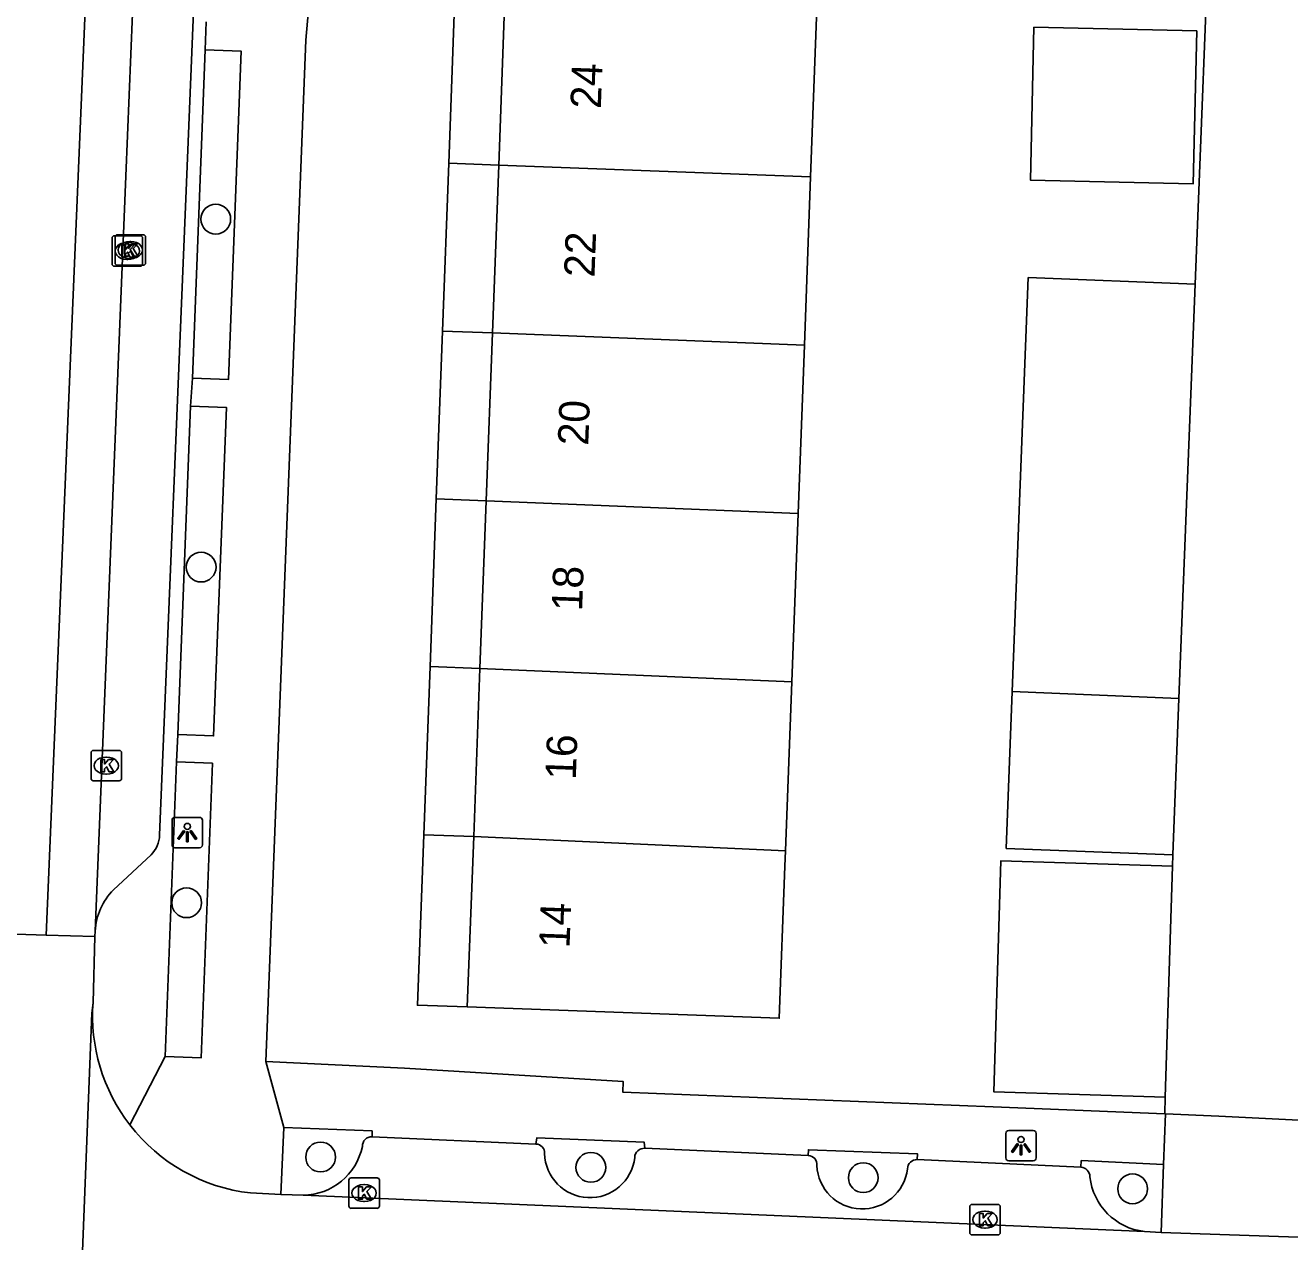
# Model space of a CAD drawing. Extents: x 160732 to 162105, y 387428 to 388479.
# Drawn here: x 161436.19 to 161477.7, y 387683.3 to 387723.23 of the extents above; entities that cross this region are included whole.
import ezdxf

# ---------------------------------------------------------------- set-up
doc = ezdxf.new("R2010")
doc.units = 0
for name, color, linetype in [('IMGEO_Boom', 7, 'Continuous'), ('IMGEO_Fietspad_gesloten', 7, 'Continuous'), ('IMGEO_Kolk', 7, 'Continuous'), ('IMGEO_Lichtpunt', 7, 'Continuous'), ('IMGEO_Muur', 7, 'Continuous'), ('IMGEO_Pand', 7, 'Continuous'), ('IMGEO_Pand_nummerreeks', 7, 'Continuous'), ('IMGEO_Pand_overbouw', 7, 'Continuous'), ('IMGEO_Parkeervlak_open', 7, 'Continuous'), ('IMGEO_Rijbaan_lokaal_gesloten', 7, 'Continuous'), ('IMGEO_Rijbaan_lokaal_open', 7, 'Continuous'), ('IMGEO_Voetpad_open', 7, 'Continuous')]:
    doc.layers.add(name, color=color, linetype=linetype)

msp = doc.modelspace()

# ---------------------------------------------------------------- linework, layer by layer
at = {"layer": 'IMGEO_Boom'}
for centre in [(161442.444, 387716.865), (161441.964, 387705.444), (161441.488, 387694.427), (161445.887, 387686.081), (161454.757, 387685.742), (161463.698, 387685.403), (161472.539, 387685.036)]:
    msp.add_circle(centre, 0.489, dxfattribs=at)
at = {"layer": 'IMGEO_Fietspad_gesloten'}
for points in [[(161440.365, 387739.641), (161439.498, 387718.272), (161438.484, 387693.498)], [(161438.479, 387693.319), (161438.484, 387693.498)]]:
    msp.add_lwpolyline(points, dxfattribs=at)
at = {"layer": 'IMGEO_Kolk'}
for p, q in [((161439.042, 387715.393), (161439.042, 387716.245)), ((161439.117, 387716.319), (161439.969, 387716.319)), ((161439.138, 387715.427), (161439.138, 387716.279)), ((161439.213, 387716.353), (161440.065, 387716.353)), ((161440.043, 387716.245), (161440.043, 387715.393)), ((161440.139, 387716.279), (161440.139, 387715.427)), ((161439.53, 387716.099), (161439.555, 387716.099)), ((161439.626, 387716.133), (161439.651, 387716.133)), ((161439.553, 387715.539), (161439.528, 387715.539)), ((161439.649, 387715.573), (161439.624, 387715.573)), ((161439.969, 387715.319), (161439.117, 387715.319)), ((161440.065, 387715.353), (161439.213, 387715.353)), ((161438.35, 387698.502), (161438.35, 387699.354)), ((161438.425, 387699.428), (161439.277, 387699.428)), ((161439.351, 387699.354), (161439.351, 387698.502)), ((161438.838, 387699.208), (161438.863, 387699.208)), ((161439.277, 387698.428), (161438.425, 387698.428)), ((161438.861, 387698.648), (161438.836, 387698.648)), ((161446.813, 387684.471), (161446.813, 387685.323)), ((161446.888, 387685.397), (161447.74, 387685.397)), ((161447.301, 387685.177), (161447.326, 387685.177)), ((161447.814, 387685.323), (161447.814, 387684.471)), ((161447.74, 387684.397), (161446.888, 387684.397)), ((161447.324, 387684.617), (161447.299, 387684.617)), ((161467.194, 387683.6), (161467.194, 387684.452)), ((161467.269, 387684.526), (161468.121, 387684.526)), ((161467.682, 387684.306), (161467.707, 387684.306)), ((161468.195, 387684.452), (161468.195, 387683.6)), ((161468.121, 387683.526), (161467.269, 387683.526)), ((161467.705, 387683.746), (161467.68, 387683.746))]:
    msp.add_line(p, q, dxfattribs=at)
for points in [[(161439.042, 387715.393), (161439.042, 387716.245)], [(161439.117, 387716.319), (161439.969, 387716.319)], [(161439.138, 387715.427), (161439.138, 387716.279)], [(161439.213, 387716.353), (161440.065, 387716.353)], [(161440.043, 387716.245), (161440.043, 387715.393)], [(161440.139, 387716.279), (161440.139, 387715.427)], [(161439.363, 387716.019), (161439.486, 387716.019), (161439.486, 387715.868), (161439.616, 387716.019), (161439.78, 387716.019), (161439.634, 387715.868), (161439.787, 387715.619), (161439.635, 387715.619), (161439.55, 387715.783), (161439.486, 387715.716), (161439.486, 387715.619), (161439.363, 387715.619), (161439.363, 387716.019)], [(161439.459, 387716.053), (161439.582, 387716.053), (161439.582, 387715.902), (161439.712, 387716.053), (161439.876, 387716.053), (161439.73, 387715.902), (161439.883, 387715.653), (161439.731, 387715.653), (161439.646, 387715.817), (161439.582, 387715.75), (161439.582, 387715.653), (161439.459, 387715.653), (161439.459, 387716.053)], [(161439.969, 387715.319), (161439.117, 387715.319)], [(161440.065, 387715.353), (161439.213, 387715.353)], [(161438.35, 387698.502), (161438.35, 387699.354)], [(161438.425, 387699.428), (161439.277, 387699.428)], [(161439.351, 387699.354), (161439.351, 387698.502)], [(161438.671, 387699.128), (161438.794, 387699.128), (161438.794, 387698.977), (161438.924, 387699.128), (161439.088, 387699.128), (161438.942, 387698.977), (161439.095, 387698.728), (161438.943, 387698.728), (161438.858, 387698.892), (161438.794, 387698.825), (161438.794, 387698.728), (161438.671, 387698.728), (161438.671, 387699.128)], [(161439.277, 387698.428), (161438.425, 387698.428)], [(161446.813, 387684.471), (161446.813, 387685.323)], [(161446.888, 387685.397), (161447.74, 387685.397)], [(161447.814, 387685.323), (161447.814, 387684.471)], [(161447.134, 387685.097), (161447.257, 387685.097), (161447.257, 387684.946), (161447.387, 387685.097), (161447.551, 387685.097), (161447.405, 387684.946), (161447.558, 387684.697), (161447.406, 387684.697), (161447.321, 387684.861), (161447.257, 387684.794), (161447.257, 387684.697), (161447.134, 387684.697), (161447.134, 387685.097)], [(161447.74, 387684.397), (161446.888, 387684.397)], [(161467.194, 387683.6), (161467.194, 387684.452)], [(161467.269, 387684.526), (161468.121, 387684.526)], [(161468.195, 387684.452), (161468.195, 387683.6)], [(161467.515, 387684.226), (161467.638, 387684.226), (161467.638, 387684.075), (161467.768, 387684.226), (161467.932, 387684.226), (161467.786, 387684.075), (161467.939, 387683.826), (161467.787, 387683.826), (161467.702, 387683.99), (161467.638, 387683.923), (161467.638, 387683.826), (161467.515, 387683.826), (161467.515, 387684.226)], [(161468.121, 387683.526), (161467.269, 387683.526)]]:
    msp.add_lwpolyline(points, dxfattribs=at)
for centre, start, end in [((161439.119, 387716.243), 91.552, 178.448), ((161439.119, 387716.243), 91.552, 178.448), ((161439.215, 387716.277), 91.552, 178.448), ((161439.215, 387716.277), 91.552, 178.448), ((161439.967, 387716.243), 1.552, 88.448), ((161439.967, 387716.243), 1.552, 88.448), ((161440.063, 387716.277), 1.552, 88.448), ((161440.063, 387716.277), 1.552, 88.448), ((161439.215, 387715.429), 181.552, 268.448), ((161439.215, 387715.429), 181.552, 268.448), ((161440.063, 387715.429), 271.552, 358.448), ((161440.063, 387715.429), 271.552, 358.448), ((161439.119, 387715.395), 181.552, 268.448), ((161439.119, 387715.395), 181.552, 268.448), ((161439.967, 387715.395), 271.552, 358.448), ((161439.967, 387715.395), 271.552, 358.448), ((161438.427, 387699.352), 91.552, 178.448), ((161438.427, 387699.352), 91.552, 178.448), ((161439.275, 387699.352), 1.552, 88.448), ((161439.275, 387699.352), 1.552, 88.448), ((161438.427, 387698.504), 181.552, 268.448), ((161438.427, 387698.504), 181.552, 268.448), ((161439.275, 387698.504), 271.552, 358.448), ((161439.275, 387698.504), 271.552, 358.448), ((161446.89, 387685.321), 91.552, 178.448), ((161446.89, 387685.321), 91.552, 178.448), ((161447.738, 387685.321), 1.552, 88.448), ((161447.738, 387685.321), 1.552, 88.448), ((161446.89, 387684.473), 181.552, 268.448), ((161446.89, 387684.473), 181.552, 268.448), ((161447.738, 387684.473), 271.552, 358.448), ((161447.738, 387684.473), 271.552, 358.448), ((161467.271, 387684.45), 91.552, 178.448), ((161467.271, 387684.45), 91.552, 178.448), ((161468.119, 387684.45), 1.552, 88.448), ((161468.119, 387684.45), 1.552, 88.448), ((161467.271, 387683.602), 181.552, 268.448), ((161467.271, 387683.602), 181.552, 268.448), ((161468.119, 387683.602), 271.552, 358.448), ((161468.119, 387683.602), 271.552, 358.448)]:
    msp.add_arc(centre, 0.0765, start, end, dxfattribs=at)
for centre, major_axis, ratio, start_param, end_param in [((161439.529, 387715.819), (-0.387, 0.002), 0.722429, 4.712389, 7.853982), ((161439.625, 387715.853), (-0.387, 0.002), 0.722429, 4.712389, 7.853982), ((161439.554, 387715.819), (-0.39, 0.002), 0.717154, 1.570796, 4.712389), ((161439.65, 387715.853), (-0.39, 0.002), 0.717154, 1.570796, 4.712389), ((161438.837, 387698.928), (-0.387, 0.002), 0.722429, 4.712389, 7.853982), ((161438.862, 387698.928), (-0.39, 0.002), 0.717154, 1.570796, 4.712389), ((161447.3, 387684.897), (-0.387, 0.002), 0.722429, 4.712389, 7.853982), ((161447.325, 387684.897), (-0.39, 0.002), 0.717154, 1.570796, 4.712389), ((161467.681, 387684.026), (-0.387, 0.002), 0.722429, 4.712389, 7.853982), ((161467.706, 387684.026), (-0.39, 0.002), 0.717154, 1.570796, 4.712389)]:
    msp.add_ellipse(centre, major_axis=major_axis, ratio=ratio, start_param=start_param, end_param=end_param, dxfattribs=at)
at = {"layer": 'IMGEO_Lichtpunt'}
for p, q in [((161441.914, 387697.228), (161441.106, 387697.228)), ((161441.914, 387697.228), (161441.106, 387697.228)), ((161441.012, 387697.133), (161441.012, 387696.326)), ((161441.012, 387697.133), (161441.012, 387696.326)), ((161442.008, 387696.326), (161442.008, 387697.133)), ((161442.008, 387696.326), (161442.008, 387697.133)), ((161441.106, 387696.232), (161441.914, 387696.232)), ((161441.106, 387696.232), (161441.914, 387696.232)), ((161468.377, 387686.857), (161468.377, 387686.05)), ((161468.377, 387686.857), (161468.377, 387686.05)), ((161469.279, 387686.952), (161468.471, 387686.952)), ((161469.279, 387686.952), (161468.471, 387686.952)), ((161469.373, 387686.05), (161469.373, 387686.857)), ((161469.373, 387686.05), (161469.373, 387686.857)), ((161468.471, 387685.956), (161469.279, 387685.956)), ((161468.471, 387685.956), (161469.279, 387685.956))]:
    msp.add_line(p, q, dxfattribs=at)
for points in [[(161441.386, 387696.797), (161441.425, 387696.769), (161441.237, 387696.507), (161441.199, 387696.534), (161441.386, 387696.797)], [(161441.488, 387696.749), (161441.535, 387696.749), (161441.535, 387696.427), (161441.488, 387696.427), (161441.488, 387696.749)], [(161441.598, 387696.769), (161441.636, 387696.796), (161441.823, 387696.534), (161441.784, 387696.506), (161441.598, 387696.769)], [(161468.751, 387686.521), (161468.79, 387686.493), (161468.602, 387686.231), (161468.564, 387686.258), (161468.751, 387686.521)], [(161468.853, 387686.473), (161468.9, 387686.473), (161468.9, 387686.151), (161468.853, 387686.151), (161468.853, 387686.473)], [(161468.963, 387686.493), (161469.001, 387686.52), (161469.188, 387686.258), (161469.149, 387686.23), (161468.963, 387686.493)]]:
    msp.add_lwpolyline(points, dxfattribs=at)
for centre in [(161441.511, 387696.931), (161468.876, 387686.655)]:
    msp.add_circle(centre, 0.0994, dxfattribs=at)
for centre, start, end in [((161441.106, 387697.133), 90, 180), ((161441.106, 387697.133), 90, 180), ((161441.914, 387697.133), 0, 90), ((161441.914, 387697.133), 0, 90), ((161441.106, 387696.326), 180, 270), ((161441.106, 387696.326), 180, 270), ((161441.914, 387696.326), 270, 0), ((161441.914, 387696.326), 270, 360), ((161468.471, 387686.857), 90, 180), ((161468.471, 387686.857), 90, 180), ((161469.279, 387686.857), 0, 90), ((161469.279, 387686.857), 0, 90), ((161468.471, 387686.05), 180, 270), ((161468.471, 387686.05), 180, 270), ((161469.279, 387686.05), 270, 0), ((161469.279, 387686.05), 270, 360)]:
    msp.add_arc(centre, 0.0946, start, end, dxfattribs=at)
at = {"layer": 'IMGEO_Muur'}
msp.add_lwpolyline([(161455.805, 387688.213), (161467.964, 387687.726)], dxfattribs=at)
at = {"layer": 'IMGEO_Pand'}
for points in [[(161451.937, 387724.143), (161451.732, 387718.636)], [(161461.971, 387718.25), (161462.176, 387723.774)], [(161469.301, 387723.166), (161474.644, 387723.045), (161474.531, 387718.025), (161469.187, 387718.145), (161469.301, 387723.166)], [(161451.732, 387718.636), (161451.526, 387713.129)], [(161451.732, 387718.636), (161461.971, 387718.25)], [(161461.765, 387712.725), (161461.971, 387718.25)], [(161468.59, 387701.363), (161469.112, 387714.945), (161474.59, 387714.734)], [(161474.59, 387714.734), (161474.058, 387701.128)], [(161451.526, 387713.129), (161451.321, 387707.622)], [(161461.765, 387712.725), (161451.526, 387713.129)], [(161461.559, 387707.2), (161461.765, 387712.725)], [(161451.116, 387702.116), (161451.321, 387707.622)], [(161451.321, 387707.622), (161461.559, 387707.2)], [(161461.559, 387707.2), (161461.353, 387701.675)], [(161451.116, 387702.116), (161450.91, 387696.599)], [(161461.353, 387701.675), (161451.116, 387702.116)], [(161461.146, 387696.126), (161461.353, 387701.675)], [(161473.858, 387696.002), (161468.392, 387696.212), (161468.59, 387701.363)], [(161474.058, 387701.128), (161468.59, 387701.363)], [(161474.058, 387701.128), (161473.858, 387696.002)], [(161450.91, 387696.599), (161450.702, 387691.015), (161460.942, 387690.633), (161461.128, 387695.63), (161461.146, 387696.126)], [(161450.91, 387696.599), (161461.146, 387696.126)], [(161473.612, 387688.049), (161467.979, 387688.221), (161468.21, 387695.799), (161473.843, 387695.627)], [(161473.843, 387695.627), (161473.612, 387688.049)]]:
    msp.add_lwpolyline(points, dxfattribs=at)
at = {"layer": 'IMGEO_Pand_overbouw'}
for points in [[(161451.732, 387718.636), (161451.937, 387724.143), (161450.297, 387724.204), (161450.092, 387718.697)], [(161451.732, 387718.636), (161450.092, 387718.697), (161449.887, 387713.19), (161451.526, 387713.129)], [(161451.526, 387713.129), (161449.887, 387713.19), (161449.682, 387707.683), (161451.321, 387707.622)], [(161451.321, 387707.622), (161449.682, 387707.683), (161449.477, 387702.177), (161451.116, 387702.116)], [(161451.116, 387702.116), (161449.477, 387702.177), (161449.271, 387696.66), (161450.91, 387696.599)], [(161450.702, 387691.015), (161450.91, 387696.599), (161449.271, 387696.66), (161449.063, 387691.063)]]:
    msp.add_lwpolyline(points, close=True, dxfattribs=at)
at = {"layer": 'IMGEO_Parkeervlak_open'}
for centre, radius, start, end in [((161445.287, 387686.838), 2.011, 270.9073, 348.2075), ((161447.567, 387686.437), 0.311, 88.4735, 181.8846), ((161452.946, 387686.214), 0.294, 356.8754, 88.3127), ((161456.506, 387686.057), 0.31, 85.9183, 178.0942), ((161454.722, 387686.229), 1.483, 181.1931, 353.7319), ((161461.889, 387685.839), 0.288, 352.5079, 89.5888), ((161465.463, 387685.683), 0.314, 88.5825, 178.3113), ((161463.666, 387685.871), 1.494, 182.6348, 353.1302), ((161470.805, 387685.419), 0.335, 2.8745, 83.9587), ((161473.143, 387685.643), 2.015, 185.9009, 263.8754)]:
    msp.add_arc(centre, radius, start, end, dxfattribs=at)
at = {"layer": 'IMGEO_Rijbaan_lokaal_gesloten'}
for points in [[(161438.832, 387739.819), (161436.881, 387693.368)], [(161433.542, 387693.472), (161436.881, 387693.368)]]:
    msp.add_lwpolyline(points, dxfattribs=at)
at = {"layer": 'IMGEO_Rijbaan_lokaal_open'}
for points in [[(161481.181, 387729.656), (161479.816, 387729.377), (161475.125, 387728.421), (161474.59, 387714.734)], [(161473.858, 387696.002), (161473.843, 387695.627)], [(161436.881, 387693.368), (161438.479, 387693.319)], [(161438.479, 387693.319), (161438.417, 387691.156)], [(161438.417, 387691.156), (161438.379, 387690.807), (161437.693, 387673.503)], [(161473.612, 387688.049), (161473.596, 387687.501)], [(161473.622, 387687.5), (161473.549, 387685.837)], [(161473.596, 387687.501), (161473.622, 387687.5)], [(161473.622, 387687.5), (161475.364, 387687.418), (161479.089, 387687.241)], [(161473.549, 387685.837), (161473.478, 387683.607)], [(161443.581, 387684.9), (161444.583, 387684.85)], [(161444.583, 387684.85), (161445.319, 387684.827)], [(161445.319, 387684.827), (161472.928, 387683.64)], [(161472.928, 387683.64), (161473.478, 387683.607)], [(161473.478, 387683.607), (161478.933, 387683.412)]]:
    msp.add_lwpolyline(points, dxfattribs=at)
for centre, radius, start, end in [((161444.253, 387690.714), 5.852, 175.671, 217.7301), ((161444.254, 387690.716), 5.854, 217.7305, 263.396)]:
    msp.add_arc(centre, radius, start, end, dxfattribs=at)
at = {"layer": 'IMGEO_Voetpad_open'}
for points in [[(161447.47, 387738.89), (161446.779, 387735.336), (161446.319, 387731.979), (161445.924, 387728.724), (161445.401, 387722.742), (161444.093, 387689.215)], [(161440.602, 387696.645), (161441.482, 387718.063), (161442.232, 387736.266)], [(161442.097, 387722.421), (161442.13, 387723.338)], [(161442.097, 387722.421), (161443.28, 387722.375), (161442.859, 387711.596), (161441.676, 387711.642)], [(161441.676, 387711.642), (161442.097, 387722.421)], [(161441.619, 387710.727), (161441.676, 387711.642)], [(161441.619, 387710.727), (161442.797, 387710.681), (161442.374, 387699.905), (161441.196, 387699.951)], [(161441.196, 387699.951), (161441.619, 387710.727)], [(161441.158, 387699.05), (161441.196, 387699.951)], [(161441.158, 387699.05), (161442.334, 387699.005), (161441.965, 387689.334), (161440.789, 387689.379)], [(161440.789, 387689.379), (161441.158, 387699.05)], [(161439.087, 387694.855), (161440.32, 387696.004)], [(161439.624, 387687.133), (161440.789, 387689.379)], [(161473.596, 387687.501), (161467.964, 387687.726), (161455.805, 387688.213), (161455.818, 387688.559), (161448.639, 387688.998), (161444.093, 387689.215)], [(161444.093, 387689.215), (161444.677, 387687.048)], [(161444.677, 387687.048), (161444.583, 387684.85)], [(161447.575, 387686.748), (161447.578, 387686.937), (161444.677, 387687.048)], [(161452.955, 387686.508), (161447.575, 387686.748)], [(161456.528, 387686.366), (161456.51, 387686.563), (161452.981, 387686.709), (161452.955, 387686.508)], [(161461.891, 387686.127), (161456.528, 387686.366)], [(161465.471, 387685.997), (161465.475, 387686.19), (161461.9, 387686.318), (161461.891, 387686.127)], [(161470.84, 387685.752), (161465.471, 387685.997)], [(161473.549, 387685.837), (161470.852, 387685.965), (161470.84, 387685.752)]]:
    msp.add_lwpolyline(points, dxfattribs=at)
for centre, radius, start, end in [((161439.674, 387696.671), 0.928, 314.0905, 358.4165), ((161440.609, 387693.366), 2.129, 135.6297, 176.4532)]:
    msp.add_arc(centre, radius, start, end, dxfattribs=at)

# ---------------------------------------------------------------- texts
at = {"layer": 'IMGEO_Pand_nummerreeks'}
for s, p in [('24', (161455.083, 387720.476)), ('22', (161454.875, 387714.944)), ('20', (161454.67, 387709.421)), ('18', (161454.467, 387703.983)), ('16', (161454.261, 387698.451)), ('14', (161454.055, 387692.922))]:
    msp.add_text(s, height=1, rotation=87.8651, dxfattribs=at).set_placement(p)

doc.saveas('drawing.dxf')
